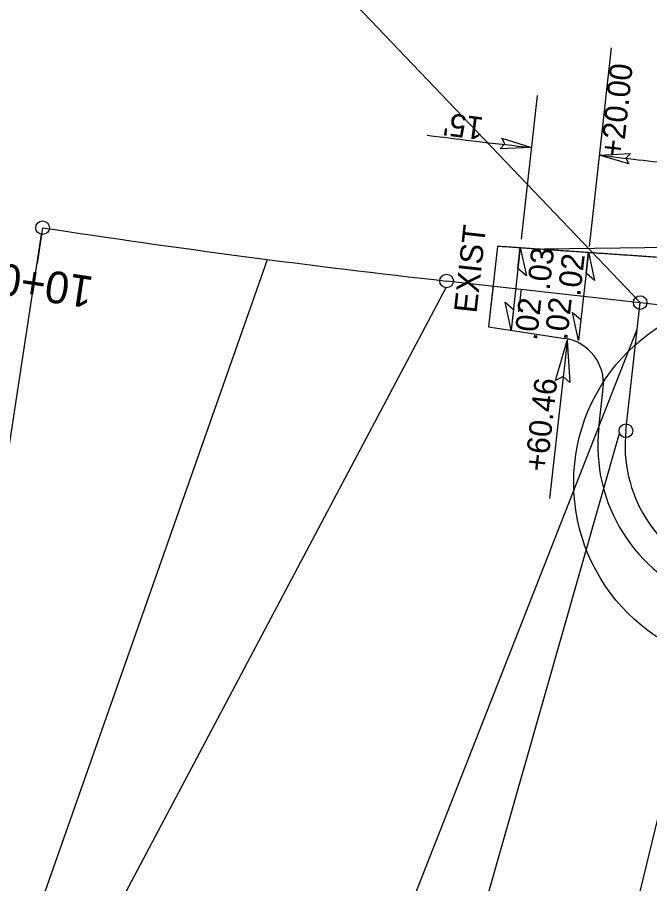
# Model space of a CAD drawing. Extents: x 472216 to 481979, y 489069 to 507339.
# Drawn here: x 476227.7 to 476366.8, y 500588.6 to 500779.3 of the extents above; entities that cross this region are included whole.
import ezdxf

# ---------------------------------------------------------------- set-up
doc = ezdxf.new("R2010")
doc.units = 0
for name, color, linetype in [('Old_Level_12', 7, 'Continuous'), ('Prop Drainage Structure Drop Inlet Grate 2 Narrow Slots and Sag Grates 840 24 CELL', 7, 'Continuous'), ('Prop Drainage Structure Drop Inlet Grate 2 Wide Slots and Sag Grates 840 22 Label', 7, 'Continuous'), ('Prop Drainage Structure Outlet Berm Ditch 850 10 CELL', 7, 'Continuous'), ('Prop Drainage Structure Pipe CSP 15in', 7, 'Continuous'), ('Prop Drainage Structure Pipe RCP 24in Class III Label', 7, 'Continuous'), ('Prop Erosion Embankment Toe Protection CELL', 7, 'Continuous'), ('Sheet Block Revision CELL', 7, 'Continuous'), ('Sheet North Arrow Point CELL', 7, 'Continuous'), ('Sheet PE Seal Cell', 7, 'Continuous'), ('Sheet Plot Border Outside CELL', 7, 'Continuous'), ('Sheet Profile Grid Major CELL', 7, 'Continuous'), ('Sheet Profile Grid Minor CELL', 7, 'Continuous')]:
    doc.layers.add(name, color=color, linetype=linetype)

msp = doc.modelspace()

# ---------------------------------------------------------------- linework, layer by layer
at = {"layer": 'Old_Level_12'}
for p, q in [((476364.73, 500716.52), (476276.7, 500808.88)), ((476210.92, 500586.99), (476232.99, 500731.5)), ((476228.15, 500570.94), (476282.72, 500726)), ((476321.95, 500719.77), (476247.81, 500579.78)), ((476303.5, 500556.4), (476364.08, 500710.69)), ((476360.15, 500687.89), (476325.2, 500565.04)), ((476381.86, 500658.12), (476358.95, 500563.15))]:
    msp.add_line(p, q, dxfattribs=at)
for centre in [(476233.22, 500732.99), (476322.12, 500721.26), (476364.73, 500716.52), (476361.59, 500688.29)]:
    msp.add_circle(centre, 1.5, dxfattribs=at)
at = {"layer": 'Prop Drainage Structure Drop Inlet Grate 2 Narrow Slots and Sag Grates 840 24 CELL'}
for points in [[(476338.35, 500728.61), (476339.68, 500722.43), (476337.84, 500724.01)], [(476353.33, 500727.58), (476354.65, 500721.4), (476352.82, 500722.98)], [(476336.33, 500710.41), (476335, 500716.6), (476336.84, 500715.01)], [(476351.17, 500708.16), (476349.85, 500714.34), (476351.68, 500712.76)]]:
    msp.add_lwpolyline(points, close=True, dxfattribs=at)
at = {"layer": 'Prop Drainage Structure Drop Inlet Grate 2 Wide Slots and Sag Grates 840 22 Label'}
for p, q in [((476358.33, 500772.57), (476353.47, 500728.84)), ((476358.33, 500772.57), (476353.47, 500728.84)), ((476342.08, 500762.13), (476338.56, 500730.5)), ((476342.08, 500762.13), (476338.56, 500730.5)), ((476338.35, 500728.61), (476336.33, 500710.41)), ((476353.33, 500727.58), (476351.17, 500708.14))]:
    msp.add_line(p, q, dxfattribs=at)
for points in [[(476334.28, 500752.73), (476340.8, 500750.66), (476333.92, 500750.39), (476334.93, 500751.47)], [(476334.28, 500752.73), (476340.8, 500750.66), (476333.92, 500750.39), (476334.93, 500751.47)], [(476362.27, 500747.02), (476355.71, 500748.97), (476362.59, 500749.36), (476361.59, 500748.27)], [(476362.27, 500747.02), (476355.71, 500748.97), (476362.59, 500749.36), (476361.59, 500748.27)]]:
    msp.add_lwpolyline(points, close=True, dxfattribs=at)
for centre, start in [((476435.72, 501655.7), 262.55858), ((476435.72, 501655.7), 262.55858), ((476467.85, 501652.04), 262.92215), ((476467.85, 501652.04), 262.92215)]:
    msp.add_arc(centre, 910, start, 264.01327, dxfattribs=at)
at = {"layer": 'Prop Drainage Structure Outlet Berm Ditch 850 10 CELL'}
msp.add_lwpolyline([(476346.13, 500699.35), (476348.67, 500708.13), (476349.26, 500698.95), (476347.8, 500700.27)], close=True, dxfattribs=at)
at = {"layer": 'Prop Drainage Structure Pipe RCP 24in Class III Label'}
for p, q in [((476333.36, 500728.95), (476331.38, 500711.16)), ((476331.38, 500711.16), (476348.15, 500708.62)), ((476355.63, 500688.95), (476356.59, 500697.63))]:
    msp.add_line(p, q, dxfattribs=at)
for centre, radius, start, end in [((476346.65, 500698.73), 10, 353.6527, 81.3715), ((476391.41, 500684.97), 36, 173.6527, 250.4359)]:
    msp.add_arc(centre, radius, start, end, dxfattribs=at)
msp.add_spline([(476333.36, 500728.95), (476334.03, 500728.91), (476334.71, 500728.86), (476335.38, 500728.82), (476336.06, 500728.77), (476336.73, 500728.72), (476337.41, 500728.68), (476338.08, 500728.63), (476338.76, 500728.58), (476339.43, 500728.54), (476340.11, 500728.49), (476340.78, 500728.44), (476341.46, 500728.4), (476342.13, 500728.35), (476342.81, 500728.31), (476343.48, 500728.26), (476344.15, 500728.21), (476344.83, 500728.17), (476345.5, 500728.12), (476346.18, 500728.07), (476346.85, 500728.03), (476347.53, 500727.98), (476348.2, 500727.93), (476348.88, 500727.89), (476349.55, 500727.84), (476350.23, 500727.79), (476350.9, 500727.75), (476351.58, 500727.7), (476352.25, 500727.66), (476352.93, 500727.61), (476353.6, 500727.56), (476354.27, 500727.52), (476354.95, 500727.47), (476355.62, 500727.42), (476356.3, 500727.38), (476356.97, 500727.33), (476357.65, 500727.28), (476358.32, 500727.24), (476359, 500727.19), (476359.67, 500727.14), (476360.35, 500727.1), (476361.02, 500727.05), (476361.7, 500727.01), (476362.37, 500726.96), (476363.05, 500726.91), (476363.72, 500726.87), (476364.39, 500726.82), (476365.07, 500726.77), (476365.74, 500726.73), (476366.42, 500726.68), (476367.09, 500726.63), (476367.77, 500726.59), (476368.44, 500726.54), (476369.12, 500726.5), (476369.79, 500726.45), (476370.47, 500726.4), (476371.14, 500726.36), (476371.82, 500726.31), (476372.49, 500726.26), (476373.17, 500726.22), (476373.84, 500726.17), (476374.52, 500726.12), (476375.19, 500726.08), (476375.86, 500726.03), (476376.54, 500725.98), (476377.21, 500725.94), (476377.89, 500725.89), (476378.56, 500725.85), (476379.24, 500725.8), (476379.91, 500725.75), (476380.59, 500725.71), (476381.26, 500725.66), (476381.94, 500725.61), (476383.29, 500725.52)], degree=3, dxfattribs=at)
at = {"layer": 'Prop Erosion Embankment Toe Protection CELL'}
msp.add_line((476405.62, 500729.09), (476343.65, 500728.25), dxfattribs=at)
at = {"layer": 'Sheet Block Revision CELL'}
msp.add_line((476348.71, 500708.52), (476344.81, 500673.39), dxfattribs=at)
at = {"layer": 'Sheet North Arrow Point CELL'}
for p, q in [((476322.12, 500721.26), (476508.69, 500700.5)), ((476361.59, 500688.29), (476364.73, 500716.52))]:
    msp.add_line(p, q, dxfattribs=at)
for centre, radius, start, end in [((478615.62, 502799.59), 2860, 203.81642, 228.24762), ((476565.34, 502907.77), 2200, 261.31708, 263.65268), ((476391.41, 500684.97), 30, 173.6527, 250.4359)]:
    msp.add_arc(centre, radius, start, end, dxfattribs=at)
at = {"layer": 'Sheet PE Seal Cell'}
for p, q in [((476332.38, 500720.12), (476331.82, 500715.15)), ((476338.54, 500719.43), (476337.99, 500714.46))]:
    msp.add_line(p, q, dxfattribs=at)
at = {"layer": 'Sheet Plot Border Outside CELL'}
msp.add_circle((476390.79, 500676.9), 40.68, dxfattribs=at)
at = {"layer": 'Sheet Profile Grid Minor CELL'}
msp.add_line((476233.22, 500732.99), (476232.01, 500725.08), dxfattribs=at)

# ---------------------------------------------------------------- texts
at = {"layer": 'Prop Drainage Structure Drop Inlet Grate 2 Narrow Slots and Sag Grates 840 24 CELL'}
for s, p in [('EXIST', (476328.7, 500714.05)), ('.03', (476344.79, 500719.1)), ('.03', (476344.79, 500719.1)), ('.02', (476351.53, 500717.76)), ('.02', (476351.53, 500717.76)), ('.02', (476341.99, 500708.03)), ('.02', (476341.99, 500708.03)), ('.02', (476348.67, 500708.13)), ('.02', (476348.67, 500708.13))]:
    msp.add_text(s, height=5, rotation=83.6527, dxfattribs=at).set_placement(p)
at = {"layer": 'Prop Drainage Structure Drop Inlet Grate 2 Wide Slots and Sag Grates 840 22 Label'}
for s, rotation, p in [('+20.00', 83.8523, (476360.92, 500748.34)), ('+20.00', 83.8523, (476360.92, 500748.34)), ("15'", 172.7498, (476330.46, 500757.23))]:
    msp.add_text(s, height=5, rotation=rotation, dxfattribs=at).set_placement(p)
at = {"layer": 'Prop Drainage Structure Pipe CSP 15in'}
msp.add_text('+60.46', height=5, rotation=83.6527, dxfattribs=at).set_placement((476344.24, 500679.11))
at = {"layer": 'Sheet Profile Grid Major CELL'}
msp.add_text('10+00', height=7, rotation=171.3171, dxfattribs=at).set_placement((476244.71, 500722.12))

doc.saveas('drawing.dxf')
